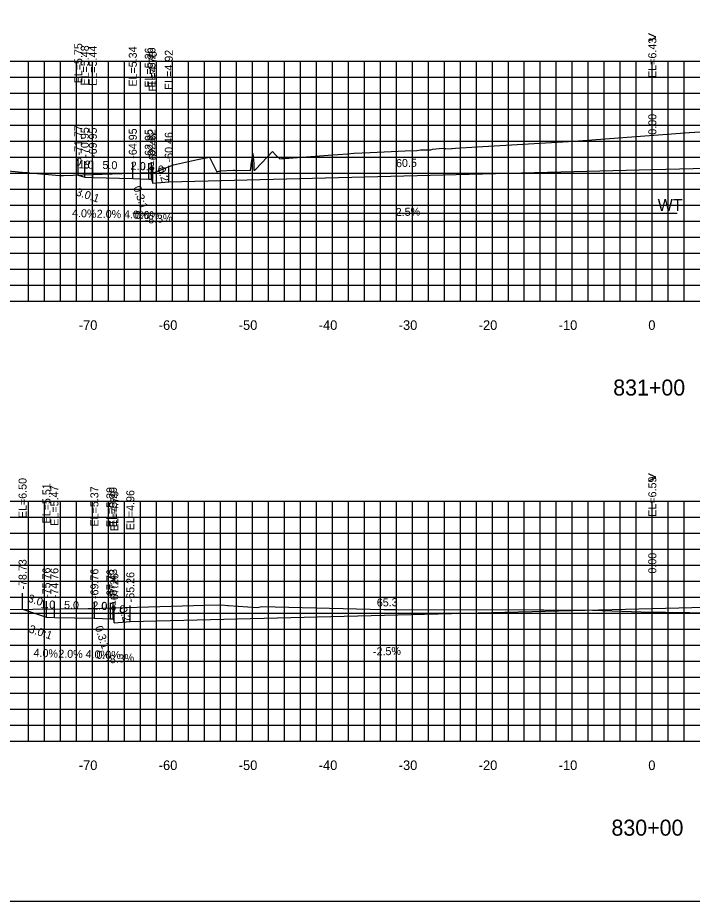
# Model space of a CAD drawing. Extents: x 1797419 to 1809236, y 248759 to 251512.
# Drawn here: x 1807651.7 to 1807736, y 250417.3 to 250527.7 of the extents above; entities that cross this region are included whole.
import ezdxf

# ---------------------------------------------------------------- set-up
doc = ezdxf.new("R2010")
doc.units = 0
for name, color, linetype in [('1', 7, 'Continuous'), ('10', 7, 'Continuous'), ('3', 7, 'Continuous'), ('4', 7, 'Continuous'), ('60', 7, 'Continuous'), ('CL-CNST', 7, 'Continuous'), ('Level 32', 7, 'Continuous'), ('Level 62', 7, 'Continuous'), ('M-ROADS', 7, 'Continuous')]:
    doc.layers.add(name, color=color, linetype=linetype)

msp = doc.modelspace()

# ---------------------------------------------------------------- linework, layer by layer
for p, q in [((1807731, 250508.69), (1807731, 250510.69)), ((1807659.23, 250508), (1807659.23, 250510)), ((1807660.05, 250507.73), (1807660.05, 250509.73)), ((1807661.05, 250507.69), (1807661.05, 250509.69)), ((1807666.05, 250507.59), (1807666.05, 250509.59)), ((1807668.05, 250507.51), (1807668.05, 250509.51)), ((1807668.38, 250507.51), (1807668.38, 250509.51)), ((1807670.55, 250507.18), (1807670.55, 250509.18)), ((1807668.55, 250507.01), (1807668.55, 250509.01)), ((1807652.27, 250453.76), (1807652.27, 250455.76)), ((1807731, 250453.84), (1807731, 250455.84)), ((1807655.25, 250452.77), (1807655.25, 250454.77)), ((1807656.25, 250452.73), (1807656.25, 250454.73)), ((1807661.25, 250452.63), (1807661.25, 250454.63)), ((1807663.25, 250452.55), (1807663.25, 250454.55)), ((1807663.58, 250452.55), (1807663.58, 250454.55)), ((1807663.74, 250452.05), (1807663.74, 250454.05)), ((1807665.74, 250452.21), (1807665.74, 250454.21))]:
    msp.add_line(p, q)
msp.add_lwpolyline([(1807581, 250417.26), (1807881, 250417.26), (1807881, 250607.26), (1807581, 250607.26)], close=True)
at = {"layer": '60'}
for p, q in [((1807581, 250492.26), (1807881, 250492.26)), ((1807661, 250492.2), (1807661, 250492.26)), ((1807671, 250492.2), (1807671, 250492.26)), ((1807681, 250492.2), (1807681, 250492.26)), ((1807691, 250492.2), (1807691, 250492.26)), ((1807701, 250492.2), (1807701, 250492.26)), ((1807711, 250492.2), (1807711, 250492.26)), ((1807721, 250492.2), (1807721, 250492.26)), ((1807731, 250492.2), (1807731, 250492.26)), ((1807581, 250437.26), (1807881, 250437.26)), ((1807661, 250437.2), (1807661, 250437.26)), ((1807671, 250437.2), (1807671, 250437.26)), ((1807681, 250437.2), (1807681, 250437.26)), ((1807691, 250437.2), (1807691, 250437.26)), ((1807701, 250437.2), (1807701, 250437.26)), ((1807711, 250437.2), (1807711, 250437.26)), ((1807721, 250437.2), (1807721, 250437.26)), ((1807731, 250437.2), (1807731, 250437.26))]:
    msp.add_line(p, q, dxfattribs=at)
at = {"layer": 'CL-CNST'}
for points in [[(1807659.23, 250508), (1807660.05, 250507.73), (1807661.05, 250507.69), (1807666.05, 250507.59), (1807668.05, 250507.51), (1807668.38, 250507.51), (1807668.55, 250507.01), (1807670.55, 250507.18), (1807731, 250508.69), (1807789, 250510.14), (1807791, 250509.97), (1807791.17, 250510.47), (1807791.5, 250510.47), (1807793.5, 250510.55), (1807798.5, 250510.65), (1807799.5, 250510.69), (1807811.08, 250506.83)], [(1807652.27, 250453.76), (1807655.25, 250452.77), (1807656.25, 250452.73), (1807661.25, 250452.63), (1807663.25, 250452.55), (1807663.58, 250452.55), (1807663.74, 250452.05), (1807665.74, 250452.21), (1807731, 250453.84), (1807789, 250455.29), (1807791, 250455.13), (1807791.17, 250455.63), (1807791.5, 250455.63), (1807793.5, 250455.71), (1807798.5, 250455.81), (1807799.5, 250455.85), (1807812.08, 250451.65)]]:
    msp.add_lwpolyline(points, dxfattribs=at)
at = {"layer": 'Level 32'}
msp.add_line((1807666.05, 250503.26), (1807734.11, 250503.26), dxfattribs=at)
at = {"layer": 'Level 62'}
for p, q in [((1807581, 250522.26), (1807881, 250522.26)), ((1807653, 250492.26), (1807653, 250522.26)), ((1807655, 250492.26), (1807655, 250522.26)), ((1807657, 250492.26), (1807657, 250522.26)), ((1807659, 250492.26), (1807659, 250522.26)), ((1807661, 250492.26), (1807661, 250522.26)), ((1807663, 250492.26), (1807663, 250522.26)), ((1807665, 250492.26), (1807665, 250522.26)), ((1807667, 250492.26), (1807667, 250522.26)), ((1807669, 250492.26), (1807669, 250522.26)), ((1807671, 250492.26), (1807671, 250522.26)), ((1807673, 250492.26), (1807673, 250522.26)), ((1807675, 250492.26), (1807675, 250522.26)), ((1807677, 250492.26), (1807677, 250522.26)), ((1807679, 250492.26), (1807679, 250522.26)), ((1807681, 250492.26), (1807681, 250522.26)), ((1807683, 250492.26), (1807683, 250522.26)), ((1807685, 250492.26), (1807685, 250522.26)), ((1807687, 250492.26), (1807687, 250522.26)), ((1807689, 250492.26), (1807689, 250522.26)), ((1807691, 250492.26), (1807691, 250522.26)), ((1807693, 250492.26), (1807693, 250522.26)), ((1807695, 250492.26), (1807695, 250522.26)), ((1807697, 250492.26), (1807697, 250522.26)), ((1807699, 250492.26), (1807699, 250522.26)), ((1807701, 250492.26), (1807701, 250522.26)), ((1807703, 250492.26), (1807703, 250522.26)), ((1807705, 250492.26), (1807705, 250522.26)), ((1807707, 250492.26), (1807707, 250522.26)), ((1807709, 250492.26), (1807709, 250522.26)), ((1807711, 250492.26), (1807711, 250522.26)), ((1807713, 250492.26), (1807713, 250522.26)), ((1807715, 250492.26), (1807715, 250522.26)), ((1807717, 250492.26), (1807717, 250522.26)), ((1807719, 250492.26), (1807719, 250522.26)), ((1807721, 250492.26), (1807721, 250522.26)), ((1807723, 250492.26), (1807723, 250522.26)), ((1807725, 250492.26), (1807725, 250522.26)), ((1807727, 250492.26), (1807727, 250522.26)), ((1807729, 250492.26), (1807729, 250522.26)), ((1807731, 250492.26), (1807731, 250522.26)), ((1807733, 250492.26), (1807733, 250522.26)), ((1807735, 250492.26), (1807735, 250522.26)), ((1807581, 250520.26), (1807881, 250520.26)), ((1807581, 250518.26), (1807881, 250518.26)), ((1807581, 250516.26), (1807881, 250516.26)), ((1807581, 250514.26), (1807881, 250514.26)), ((1807581, 250512.26), (1807881, 250512.26)), ((1807581, 250510.26), (1807881, 250510.26)), ((1807581, 250508.26), (1807881, 250508.26)), ((1807581, 250506.26), (1807881, 250506.26)), ((1807581, 250504.26), (1807881, 250504.26)), ((1807581, 250502.26), (1807881, 250502.26)), ((1807581, 250500.26), (1807881, 250500.26)), ((1807581, 250498.26), (1807881, 250498.26)), ((1807581, 250496.26), (1807881, 250496.26)), ((1807581, 250494.26), (1807881, 250494.26)), ((1807581, 250492.26), (1807881, 250492.26)), ((1807581, 250467.26), (1807881, 250467.26)), ((1807653, 250437.26), (1807653, 250467.26)), ((1807655, 250437.26), (1807655, 250467.26)), ((1807657, 250437.26), (1807657, 250467.26)), ((1807659, 250437.26), (1807659, 250467.26)), ((1807661, 250437.26), (1807661, 250467.26)), ((1807663, 250437.26), (1807663, 250467.26)), ((1807665, 250437.26), (1807665, 250467.26)), ((1807667, 250437.26), (1807667, 250467.26)), ((1807669, 250437.26), (1807669, 250467.26)), ((1807671, 250437.26), (1807671, 250467.26)), ((1807673, 250437.26), (1807673, 250467.26)), ((1807675, 250437.26), (1807675, 250467.26)), ((1807677, 250437.26), (1807677, 250467.26)), ((1807679, 250437.26), (1807679, 250467.26)), ((1807681, 250437.26), (1807681, 250467.26)), ((1807683, 250437.26), (1807683, 250467.26)), ((1807685, 250437.26), (1807685, 250467.26)), ((1807687, 250437.26), (1807687, 250467.26)), ((1807689, 250437.26), (1807689, 250467.26)), ((1807691, 250437.26), (1807691, 250467.26)), ((1807693, 250437.26), (1807693, 250467.26)), ((1807695, 250437.26), (1807695, 250467.26)), ((1807697, 250437.26), (1807697, 250467.26)), ((1807699, 250437.26), (1807699, 250467.26)), ((1807701, 250437.26), (1807701, 250467.26)), ((1807703, 250437.26), (1807703, 250467.26)), ((1807705, 250437.26), (1807705, 250467.26)), ((1807707, 250437.26), (1807707, 250467.26)), ((1807709, 250437.26), (1807709, 250467.26)), ((1807711, 250437.26), (1807711, 250467.26)), ((1807713, 250437.26), (1807713, 250467.26)), ((1807715, 250437.26), (1807715, 250467.26)), ((1807717, 250437.26), (1807717, 250467.26)), ((1807719, 250437.26), (1807719, 250467.26)), ((1807721, 250437.26), (1807721, 250467.26)), ((1807723, 250437.26), (1807723, 250467.26)), ((1807725, 250437.26), (1807725, 250467.26)), ((1807727, 250437.26), (1807727, 250467.26)), ((1807729, 250437.26), (1807729, 250467.26)), ((1807731, 250437.26), (1807731, 250467.26)), ((1807733, 250437.26), (1807733, 250467.26)), ((1807735, 250437.26), (1807735, 250467.26)), ((1807581, 250465.26), (1807881, 250465.26)), ((1807581, 250463.26), (1807881, 250463.26)), ((1807581, 250461.26), (1807881, 250461.26)), ((1807581, 250459.26), (1807881, 250459.26)), ((1807581, 250457.26), (1807881, 250457.26)), ((1807581, 250455.26), (1807881, 250455.26)), ((1807581, 250453.26), (1807881, 250453.26)), ((1807581, 250451.26), (1807881, 250451.26)), ((1807581, 250449.26), (1807881, 250449.26)), ((1807581, 250447.26), (1807881, 250447.26)), ((1807581, 250445.26), (1807881, 250445.26)), ((1807581, 250443.26), (1807881, 250443.26)), ((1807581, 250441.26), (1807881, 250441.26)), ((1807581, 250439.26), (1807881, 250439.26)), ((1807581, 250437.26), (1807881, 250437.26))]:
    msp.add_line(p, q, dxfattribs=at)
at = {"layer": 'M-ROADS'}
for points in [[(1807646.93, 250508.89), (1807652.64, 250508.34), (1807652.84, 250508.34), (1807653.16, 250508.3), (1807656.88, 250507.94), (1807657.27, 250507.94), (1807657.39, 250507.94), (1807667.11, 250508.29), (1807668.22, 250508.34), (1807668.29, 250508.34), (1807668.72, 250508.34), (1807668.74, 250508.34), (1807671.12, 250509.28), (1807674.12, 250509.95), (1807675.62, 250510.23), (1807676.56, 250508.42), (1807676.97, 250508.52), (1807677.07, 250508.53), (1807678.61, 250508.63), (1807678.76, 250508.64), (1807680.75, 250508.59), (1807680.78, 250508.6), (1807680.83, 250509.09), (1807680.86, 250509.29), (1807681.06, 250510.63), (1807681.07, 250510.71), (1807681.17, 250509.45), (1807681.19, 250508.6), (1807681.28, 250508.6), (1807681.43, 250508.74), (1807683.5, 250510.95), (1807683.89, 250510.55), (1807684.42, 250510.05), (1807684.67, 250510.09), (1807685.02, 250510.09), (1807690.47, 250510.5), (1807692.89, 250510.67), (1807693.68, 250510.73), (1807695.73, 250510.83), (1807700.09, 250511.04), (1807701.54, 250511.07), (1807702.03, 250511.15), (1807702.2, 250511.15), (1807702.34, 250511.16), (1807702.6, 250511.17), (1807703.32, 250511.18), (1807703.5, 250511.25), (1807704.37, 250511.31), (1807704.93, 250511.35), (1807705.05, 250511.33), (1807705.11, 250511.32), (1807705.14, 250511.31), (1807705.16, 250511.31), (1807705.16, 250511.31), (1807705.17, 250511.31), (1807705.17, 250511.3), (1807705.18, 250511.3), (1807705.18, 250511.3), (1807705.18, 250511.3), (1807705.18, 250511.29), (1807705.89, 250511.34), (1807705.98, 250511.34), (1807706.41, 250511.36), (1807709.12, 250511.53), (1807721.22, 250512.25), (1807735.07, 250513.29), (1807735.6, 250513.33), (1807735.64, 250513.33), (1807737.66, 250513.44)], [(1807648.03, 250453.72), (1807653.54, 250453.77), (1807660.49, 250453.84), (1807660.77, 250453.84), (1807660.99, 250453.84), (1807675.04, 250454.26), (1807677.16, 250454.32), (1807677.93, 250454.24), (1807678.02, 250454.24), (1807681.64, 250453.96), (1807682.15, 250454.08), (1807697.45, 250453.73), (1807699, 250453.72), (1807717.1, 250453.69), (1807717.45, 250453.68), (1807723.51, 250453.64), (1807729.6, 250453.44), (1807738.7, 250453.31)]]:
    msp.add_lwpolyline(points, dxfattribs=at)

# ---------------------------------------------------------------- texts
for s, rotation, p in [('3.0:1', 341.5651, (1807658.85, 250505.5)), ('0.3:1', 288.4353, (1807666.09, 250506.47)), ('3.0:1', 341.5651, (1807652.97, 250450.89)), ('0.3:1', 288.4353, (1807661.29, 250451.5))]:
    msp.add_text(s, height=1, rotation=rotation).set_placement(p)
at = {"layer": '1'}
for s, p in [('831+00', (1807726.11, 250480.46)), ('830+00', (1807725.89, 250425.46))]:
    msp.add_text(s, height=2, dxfattribs=at).set_placement(p)
at = {"layer": '10'}
for s, p in [('-70', (1807659.3, 250488.66)), ('-60', (1807669.3, 250488.66)), ('-50', (1807679.3, 250488.66)), ('-40', (1807689.3, 250488.66)), ('-30', (1807699.3, 250488.66)), ('-20', (1807709.3, 250488.66)), ('-10', (1807719.3, 250488.66)), ('0', (1807730.5, 250488.66)), ('-70', (1807659.3, 250433.66)), ('-60', (1807669.3, 250433.66)), ('-50', (1807679.3, 250433.66)), ('-40', (1807689.3, 250433.66)), ('-30', (1807699.3, 250433.66)), ('-20', (1807709.3, 250433.66)), ('-10', (1807719.3, 250433.66)), ('0', (1807730.5, 250433.66))]:
    msp.add_text(s, height=1.2, dxfattribs=at).set_placement(p)
at = {"layer": '3'}
for s, p in [('EL=6.43', (1807731.5, 250520.15)), ('EL=5.75', (1807659.73, 250519.47)), ('EL=5.48', (1807660.55, 250519.2)), ('EL=5.44', (1807661.55, 250519.16)), ('EL=5.34', (1807666.55, 250519.06)), ('EL=5.26', (1807668.55, 250518.93)), ('EL=5.26', (1807668.88, 250518.93)), ('EL=4.92', (1807671.05, 250518.64)), ('EL=4.76', (1807669.05, 250518.43)), ('0.00', (1807731.5, 250513.05)), ('-71.77', (1807659.73, 250510.46)), ('-70.95', (1807660.55, 250510.19)), ('-69.95', (1807661.55, 250510.15)), ('-64.95', (1807666.55, 250510.05)), ('-62.95', (1807668.55, 250509.97)), ('-62.62', (1807668.88, 250509.97)), ('-62.46', (1807669.05, 250509.42)), ('-60.46', (1807671.05, 250509.59)), ('EL=6.50', (1807652.77, 250465.14)), ('EL=5.51', (1807655.75, 250464.48)), ('EL=6.59', (1807731.5, 250465.31)), ('EL=5.47', (1807656.75, 250464.19)), ('EL=5.37', (1807661.75, 250464.09)), ('EL=5.29', (1807663.75, 250464.01)), ('EL=5.29', (1807664.08, 250464.01)), ('EL=4.79', (1807664.24, 250463.51)), ('EL=4.96', (1807666.24, 250463.63)), ('0.00', (1807731.5, 250458.21)), ('-78.73', (1807652.77, 250456.21)), ('-75.76', (1807655.75, 250455.17)), ('-74.76', (1807656.75, 250455.13)), ('-69.76', (1807661.75, 250455.03)), ('-67.76', (1807663.75, 250454.95)), ('-67.43', (1807664.08, 250455)), ('-65.26', (1807666.24, 250454.62)), ('-67.26', (1807664.24, 250454.45))]:
    msp.add_text(s, height=1, rotation=90, dxfattribs=at).set_placement(p)
at = {"layer": '4'}
for s, rotation, p in [('0.8', 341.5651, (1807658.77, 250509.32)), ('1.0', 357.7094, (1807659.27, 250508.86)), ('5.0', 358.8542, (1807662.25, 250508.77)), ('2.0', 357.7094, (1807665.77, 250508.7)), ('2.0', 4.7636, (1807668.14, 250508.08)), ('60.5', 1.4321, (1807698.97, 250508.99)), ('0.2', 288.4353, (1807669.1, 250508.83)), ('4.0%', 357.7094, (1807658.44, 250502.79)), ('2.0%', 358.8542, (1807661.54, 250502.68)), ('4.0%', 357.7094, (1807664.94, 250502.63)), ('-2.5%', 1.4321, (1807698.49, 250502.87)), ('-8.3%', 4.7636, (1807667.56, 250501.91)), ('3.0', 341.5651, (1807652.85, 250454.72)), ('65.3', 1.4321, (1807696.57, 250454.08)), ('1.0', 357.7094, (1807654.47, 250453.9)), ('5.0', 358.8542, (1807657.45, 250453.8)), ('2.0', 357.7094, (1807660.97, 250453.74)), ('2.0', 4.7636, (1807663.33, 250453.12)), ('0.2', 288.4353, (1807664.3, 250453.86)), ('4.0%', 357.7094, (1807653.63, 250447.83)), ('2.0%', 358.8542, (1807656.73, 250447.71)), ('4.0%', 357.7094, (1807660.13, 250447.67)), ('-2.5%', 1.4321, (1807696.09, 250447.97)), ('-8.3%', 4.7636, (1807662.76, 250446.95))]:
    msp.add_text(s, height=1, rotation=rotation, dxfattribs=at).set_placement(p)
for s, p in [('0.3', (1807666.93, 250508.61)), ('0.0%', (1807666.3, 250502.51)), ('0.3', (1807662.13, 250453.65)), ('0.0%', (1807661.5, 250447.55))]:
    msp.add_text(s, height=1, dxfattribs=at).set_placement(p)
at = {"layer": '60'}
for s, p in [('>', (1807730.39, 250524.51)), ('WT', (1807731.67, 250503.53)), ('>', (1807730.39, 250469.51))]:
    msp.add_text(s, height=1.5, dxfattribs=at).set_placement(p)

doc.saveas('drawing.dxf')
